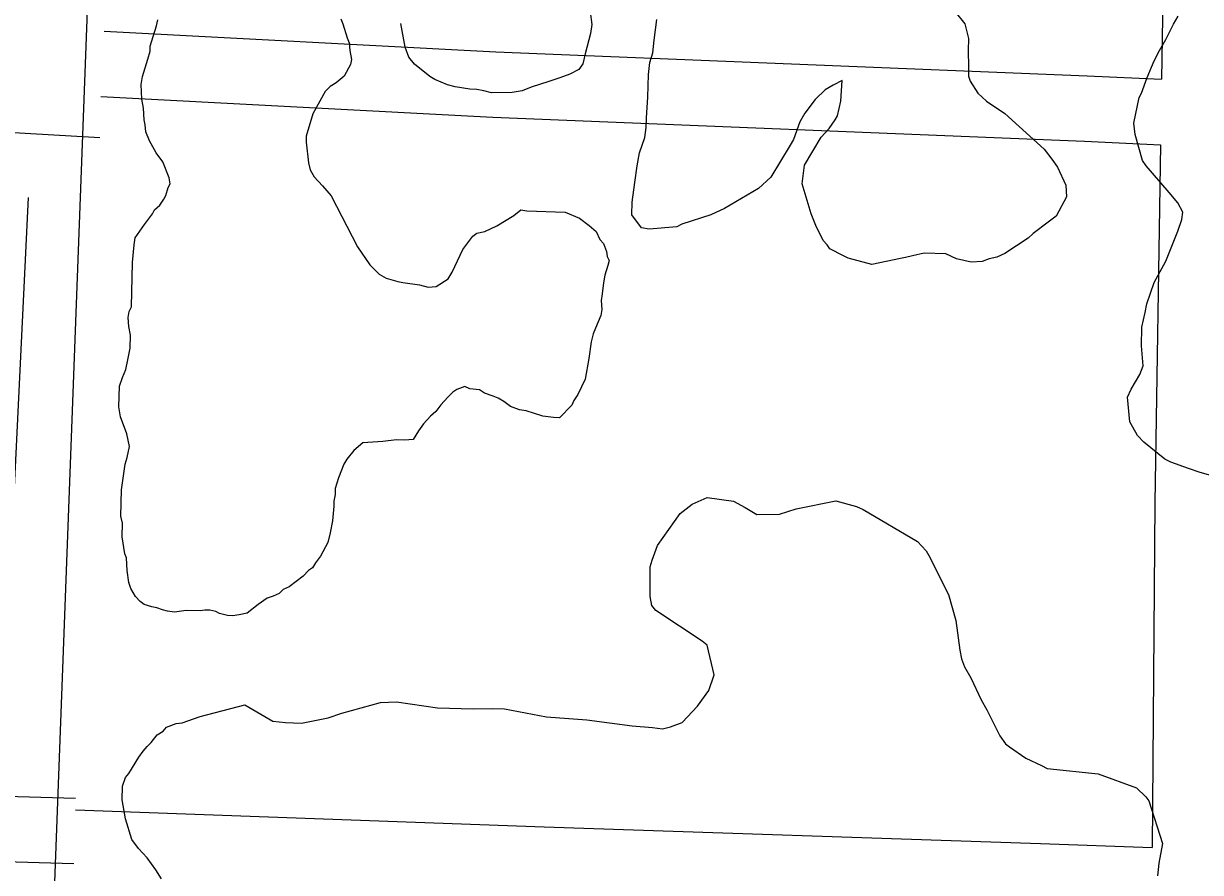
# Model space of a CAD drawing. Extents: x 3677843 to 3715951, y 511991 to 537744.
# Drawn here: x 3705486 to 3706027, y 518760 to 519150 of the extents above; entities that cross this region are included whole.
import ezdxf

# ---------------------------------------------------------------- set-up
doc = ezdxf.new("R2010")
doc.units = 0
for name, color, linetype in [('V-ROAD-CNTR', 7, 'Continuous'), ('V-SITE-VEGE', 7, 'Continuous'), ('V-TOPO-SHOR', 7, 'Continuous')]:
    doc.layers.add(name, color=color, linetype=linetype)

msp = doc.modelspace()

# ---------------------------------------------------------------- linework, layer by layer
at = {"layer": 'V-ROAD-CNTR'}
for points in [[(3705609.45, 521493.06), (3705559.33, 520267.33), (3705530.75, 519560.02), (3705487.88, 518416.88), (3705469.98, 517677.12)], [(3702828.64, 520029.89), (3702964.11, 519973.74), (3703176.74, 519887.8), (3703566.24, 519741.33), (3703811.21, 519636.71), (3703841.38, 519625.25), (3703881.97, 519613.19), (3703926.71, 519594.89), (3704006.09, 519564.09), (3704335.19, 519433.35), (3704794.38, 519254.68), (3705005.05, 519171.74), (3705055.02, 519154.13), (3705083.96, 519144.67), (3705116.11, 519132.44), (3705142.35, 519124.99), (3705173.08, 519120.48), (3705196.87, 519116.53), (3705239.28, 519112.89), (3705294.58, 519107.15), (3705341.95, 519104.21), (3705412.94, 519103.77), (3705521.31, 519097.46)], [(3706013.49, 519406.59), (3706008.96, 519124.15)], [(3705523.31, 519146.23), (3705703.21, 519136.81), (3705974.85, 519125.76), (3706008.96, 519124.15)], [(3705521.74, 519116.27), (3705701.82, 519106.85), (3705973.53, 519095.79), (3706008.48, 519094.14)], [(3706008.48, 519094.14), (3706005.84, 518929.81), (3706004.74, 518771.56)], [(3705457.12, 518795.68), (3705510.22, 518794.22)], [(3705510.16, 518788.82), (3705725.42, 518780.93), (3705953.43, 518773.28), (3706004.74, 518771.55)], [(3705338.48, 518778.76), (3705367.65, 518772.08), (3705390.64, 518767.1), (3705418.73, 518766.3), (3705439.85, 518766.1), (3705456.34, 518765.69), (3705509.39, 518764.23)]]:
    msp.add_lwpolyline(points, dxfattribs=at)
at = {"layer": 'V-SITE-VEGE'}
for p, q in [((3705793.37, 518929.2), (3705800.23, 518932.18)), ((3705800.23, 518932.18), (3705812.4, 518930.5)), ((3705787.83, 518924.83), (3705793.37, 518929.2)), ((3705812.4, 518930.5), (3705817.75, 518927.64)), ((3705817.75, 518927.64), (3705823.08, 518924.34)), ((3705833.49, 518924.51), (3705841.24, 518927.02)), ((3705841.24, 518927.02), (3705859.42, 518930.6)), ((3705859.42, 518930.6), (3705868.84, 518928.08)), ((3705868.84, 518928.08), (3705871.97, 518926.64)), ((3705871.97, 518926.64), (3705896.9, 518911.96)), ((3705777.49, 518910.19), (3705787.83, 518924.83)), ((3705823.08, 518924.34), (3705833.49, 518924.51)), ((3705775.05, 518903.47), (3705777.49, 518910.19)), ((3705896.9, 518911.96), (3705900.85, 518907.78)), ((3705900.85, 518907.78), (3705902.15, 518905.49)), ((3705902.15, 518905.49), (3705911.16, 518887.61)), ((3705774.06, 518900.33), (3705775.05, 518903.47)), ((3705774.15, 518886.77), (3705774.06, 518900.33)), ((3705911.16, 518887.61), (3705914.46, 518875.77)), ((3705774.95, 518882.68), (3705774.15, 518886.77)), ((3705776.69, 518880.37), (3705774.95, 518882.68)), ((3705798.01, 518866.23), (3705776.69, 518880.37)), ((3705914.46, 518875.77), (3705916.36, 518862.16)), ((3705800.23, 518864.37), (3705798.01, 518866.23)), ((3705803.48, 518850.72), (3705800.23, 518864.37)), ((3705916.36, 518862.16), (3705917.16, 518858.07)), ((3705917.16, 518858.07), (3705918.41, 518854.42)), ((3705801.02, 518843.55), (3705803.48, 518850.72)), ((3705918.41, 518854.42), (3705921.44, 518849.36)), ((3705921.44, 518849.36), (3705926.15, 518839.29)), ((3705795.86, 518836.45), (3705801.02, 518843.55)), ((3705926.15, 518839.29), (3705928.73, 518834.7)), ((3705567.42, 518831.72), (3705587.91, 518837.05)), ((3705587.91, 518837.05), (3705600.81, 518829.47)), ((3705632.56, 518833.14), (3705650.33, 518838.09)), ((3705650.33, 518838.09), (3705657.57, 518838.35)), ((3705657.57, 518838.35), (3705676.48, 518835.58)), ((3705676.48, 518835.58), (3705692.75, 518835.15)), ((3705692.75, 518835.15), (3705701.79, 518835.35)), ((3705701.79, 518835.35), (3705707.21, 518835.21)), ((3705707.21, 518835.21), (3705726.56, 518831.53)), ((3705788.88, 518828.95), (3705795.86, 518836.45)), ((3705928.73, 518834.7), (3705934.75, 518822.79)), ((3705551.91, 518826.71), (3705556.48, 518828.4)), ((3705556.48, 518828.4), (3705559.2, 518828.78)), ((3705559.2, 518828.78), (3705567.42, 518831.72)), ((3705600.81, 518829.47), (3705606.68, 518828.86)), ((3705606.68, 518828.86), (3705613.9, 518828.67)), ((3705613.9, 518828.67), (3705626.18, 518831.05)), ((3705626.18, 518831.05), (3705632.56, 518833.14)), ((3705726.56, 518831.53), (3705745.06, 518830.12)), ((3705745.06, 518830.12), (3705765.78, 518827.31)), ((3705783.4, 518826.84), (3705788.88, 518828.95)), ((3705544.94, 518819.67), (3705547.75, 518823.21)), ((3705547.75, 518823.21), (3705550.51, 518824.94)), ((3705550.51, 518824.94), (3705551.91, 518826.71)), ((3705765.78, 518827.31), (3705775.25, 518826.61)), ((3705775.25, 518826.61), (3705779.76, 518826.03)), ((3705779.76, 518826.03), (3705783.4, 518826.84)), ((3705934.75, 518822.79), (3705937.36, 518819.1)), ((3705541.22, 518815.7), (3705543.09, 518817.91)), ((3705543.09, 518817.91), (3705544.94, 518819.67)), ((3705937.36, 518819.1), (3705939.13, 518817.7)), ((3705939.13, 518817.7), (3705946.68, 518812.52)), ((3705534.62, 518805.47), (3705539.34, 518813.03)), ((3705539.34, 518813.03), (3705541.22, 518815.7)), ((3705946.68, 518812.52), (3705953.82, 518809.16)), ((3705953.82, 518809.16), (3705956.5, 518807.73)), ((3705956.5, 518807.73), (3705979.94, 518805.3)), ((3705531.75, 518799.67), (3705533.21, 518803.7)), ((3705533.21, 518803.7), (3705534.62, 518805.47)), ((3705979.94, 518805.3), (3705997.4, 518798.95)), ((3705531.58, 518793.35), (3705531.75, 518799.67)), ((3705997.4, 518798.95), (3706001.81, 518794.77)), ((3705533.16, 518784.72), (3705531.58, 518793.35)), ((3706001.81, 518794.77), (3706003.12, 518792.92)), ((3706003.12, 518792.92), (3706009.37, 518773.31)), ((3705536.06, 518775.14), (3705533.16, 518784.72)), ((3705539.12, 518770.99), (3705536.06, 518775.14)), ((3705543.07, 518766.82), (3705539.12, 518770.99)), ((3706009.37, 518773.31), (3706007.78, 518764.31)), ((3705547, 518761.29), (3705543.07, 518766.82)), ((3706007.78, 518764.31), (3706007.17, 518758.45)), ((3705549.6, 518757.15), (3705547, 518761.29))]:
    msp.add_line(p, q, dxfattribs=at)
for points in [[(3705746.53, 519155.16), (3705747.27, 519149.26), (3705746.71, 519145.21), (3705744.2, 519135.78), (3705743.18, 519131.28), (3705741.3, 519128.62), (3705737.17, 519126.47), (3705732.6, 519124.78), (3705727.59, 519123.11), (3705719.38, 519120.62), (3705715.27, 519118.92), (3705710.73, 519118.14), (3705701.23, 519117.94), (3705697.64, 519118.94), (3705694.49, 519119.47), (3705691.32, 519119.56)], [(3705914.26, 519155.18), (3705918.64, 519149.64), (3705920.26, 519142.82), (3705920.12, 519137.39), (3705920.36, 519129.7), (3705920.25, 519125.63), (3705921.1, 519123.35), (3705924.56, 519117.83), (3705928.53, 519114.11), (3705936.97, 519108.46), (3705955.07, 519092.15), (3705958.56, 519087.54), (3705961.18, 519083.85), (3705965.03, 519075.61), (3705965.34, 519070.17), (3705960.57, 519061.26), (3705956.89, 519058.65), (3705949.97, 519053.41), (3705947.65, 519051.21), (3705937.06, 519044.26), (3705933.4, 519042.55), (3705929.76, 519041.74), (3705926.56, 519040.47), (3705921.58, 519040.15), (3705914.84, 519041.69), (3705909.93, 519044.08), (3705899.99, 519044.35), (3705894.53, 519043.14), (3705891.35, 519042.32), (3705889.07, 519041.93), (3705875.89, 519039.11), (3705865.12, 519042.11), (3705862.89, 519043.08), (3705856.64, 519046.41), (3705855.34, 519048.25), (3705853.58, 519050.11), (3705850.14, 519056.98), (3705848.03, 519062.47), (3705843.88, 519076.14), (3705845.01, 519084.7), (3705852.59, 519097.61), (3705856.31, 519101.58), (3705859.13, 519105.57), (3705860.08, 519107.35), (3705861.62, 519114.1), (3705862.33, 519123.57), (3705858.2, 519121.42), (3705854.53, 519119.26), (3705849.89, 519114.86), (3705845.2, 519108.66), (3705842.83, 519104.65), (3705839.9, 519096.59), (3705838.48, 519093.92), (3705829.49, 519079.24), (3705823.93, 519073.96), (3705808.31, 519064.89), (3705801.9, 519061.89), (3705788.68, 519057.73), (3705786.38, 519056.43), (3705773.7, 519055.41), (3705770.09, 519055.96), (3705765.73, 519061.96), (3705765.89, 519067.83), (3705767.04, 519076.84), (3705768.15, 519084.5), (3705769.21, 519090.35), (3705771.66, 519097.52), (3705772.23, 519102.02), (3705772.35, 519106.54), (3705773.06, 519116.02), (3705773.34, 519126.41), (3705773.93, 519131.82)], [(3706037.52, 518940.6), (3706026.72, 518943.61), (3706021.32, 518945.46), (3706013.24, 518948.4), (3706010.55, 518949.83), (3706000.9, 518957.57), (3705997.92, 518960.72), (3705994.34, 518966.93), (3705993.28, 518978.19), (3705995.08, 518981.89), (3705999, 518988.58), (3706000.47, 518992.63), (3705999.7, 519001.83), (3705999.93, 519010.33), (3706001.47, 519017.09), (3706002.26, 519021.16), (3706005.58, 519030.93), (3706010.95, 519040.65), (3706016.42, 519054.46), (3706018.26, 519059.85), (3706018.7, 519063.24), (3706016.42, 519067.39), (3706012.47, 519072.25), (3706001.91, 519084.44), (3706000.28, 519086.87), (3705996.85, 519098.87), (3705996.31, 519103.98), (3705998.67, 519115.83), (3705999.74, 519117.84), (3706002.32, 519124.92), (3706005.58, 519132.66), (3706008.09, 519137.35), (3706010.95, 519142.38), (3706014.54, 519149.42), (3706016.68, 519153.11)], [(3705626.07, 518911.53), (3705622.74, 518905.29), (3705620.4, 518902.19), (3705618.98, 518899.97), (3705617.14, 518898.66), (3705614.8, 518896.01), (3705608.35, 518891.21), (3705605.6, 518889.93), (3705603.74, 518888.17), (3705601, 518886.88), (3705598.26, 518886.05), (3705594.11, 518883), (3705589.03, 518879.07), (3705585.39, 518878.26), (3705582.22, 518877.89), (3705579.96, 518877.95), (3705576.37, 518878.95), (3705574.59, 518879.91), (3705571.89, 518880.43), (3705569.63, 518880.49), (3705567.36, 518880.1), (3705561.03, 518880.27), (3705555.59, 518879.51), (3705552.44, 518880.04), (3705550.19, 518880.56), (3705547.5, 518881.54), (3705545.26, 518882.05), (3705541.67, 518883.05), (3705539.9, 518884.45), (3705537.7, 518886.77), (3705535.54, 518890.45), (3705534.71, 518893.18), (3705533.95, 518898.63), (3705533.65, 518904.51), (3705532.8, 518906.34), (3705531.65, 518914.06), (3705531.81, 518920.38), (3705531, 518923.57), (3705531.32, 518935.77), (3705533, 518947.48), (3705533.98, 518950.62), (3705535.02, 518955.56), (3705533.82, 518961.47), (3705530.87, 518969.24), (3705530.08, 518973.78), (3705530.34, 518983.27), (3705531.8, 518987.3), (3705533.25, 518990.88), (3705534.28, 518995.37), (3705535.33, 519000.77), (3705535.48, 519006.64), (3705534.69, 519010.73), (3705534.35, 519014.81), (3705534.87, 519017.51), (3705535.83, 519019.74), (3705536.38, 519040.07), (3705537.05, 519048.19), (3705537.58, 519051.34), (3705541.82, 519057.56), (3705545.57, 519062.43), (3705546.52, 519064.21), (3705548.84, 519066.41), (3705550.72, 519069.07), (3705551.67, 519070.86), (3705552.67, 519074.44), (3705553.62, 519076.23), (3705553.25, 519078.95), (3705550.28, 519086.27), (3705547.22, 519090.42), (3705544.21, 519095.92), (3705542.51, 519100.04), (3705542.14, 519103.21), (3705541.75, 519105.48), (3705541.44, 519110.92), (3705540.65, 519115.01), (3705540.38, 519121.8), (3705540.93, 519125.4), (3705543.4, 519133.47), (3705544.4, 519137.06), (3705544.46, 519139.32), (3705547.43, 519148.73), (3705547.95, 519151.43)], [(3705632.06, 519151.89), (3705632.9, 519149.61), (3705634.99, 519143.22), (3705635.83, 519140.94), (3705636.19, 519137.31), (3705636.98, 519133.22), (3705636.47, 519130.98), (3705633.61, 519125.63), (3705629.92, 519122.56), (3705627.16, 519120.83), (3705624.84, 519118.63), (3705619.14, 519108.38), (3705616.15, 519098.07), (3705616.07, 519095.35), (3705617.18, 519085.83), (3705618, 519082.64), (3705619.72, 519079.43), (3705623.67, 519075.26), (3705627.62, 519070.63), (3705639.65, 519047.25), (3705645.31, 519038.96), (3705649.72, 519034.77), (3705652.83, 519032.88), (3705658.22, 519031.38), (3705660.46, 519030.87), (3705668.12, 519029.76), (3705672.16, 519028.75), (3705675.79, 519029.1), (3705681.31, 519032.57), (3705683.2, 519035.69), (3705688, 519045.96), (3705692.68, 519052.16), (3705694.53, 519053.47), (3705698.16, 519054.27), (3705703.66, 519056.84), (3705711.47, 519061.6), (3705714.71, 519064.23), (3705717.4, 519063.71), (3705735.02, 519063.23), (3705741.73, 519060.34), (3705746.16, 519057.06), (3705749.25, 519054.26), (3705750.96, 519050.6), (3705752.72, 519048.74), (3705753.98, 519045.09), (3705754.37, 519042.82), (3705755.23, 519040.99), (3705754.71, 519038.74), (3705753.24, 519034.26), (3705752.69, 519030.66), (3705752.1, 519025.7), (3705751.57, 519022.55), (3705751.91, 519018.47), (3705751.39, 519015.78), (3705748.97, 519009.96), (3705747.99, 519007.28), (3705746.99, 519003.69), (3705745.88, 518996.03), (3705744.27, 518986.58), (3705740.92, 518979.43), (3705739.04, 518976.77), (3705738.07, 518974.54), (3705732.5, 518968.81), (3705729.78, 518968.88), (3705724.83, 518969.47), (3705717.21, 518971.93), (3705714.06, 518972.47), (3705710.03, 518973.93), (3705706.92, 518976.28), (3705704.25, 518977.71), (3705702.01, 518978.67), (3705697.99, 518980.13), (3705695.76, 518981.55), (3705691.26, 518982.12), (3705689.02, 518983.09), (3705685.37, 518981.83), (3705683.53, 518980.52), (3705681.21, 518978.32), (3705677.95, 518974.79), (3705675.6, 518971.69), (3705673.29, 518969.49), (3705670.03, 518965.96), (3705667.68, 518962.86), (3705665.32, 518958.85), (3705661.24, 518958.51), (3705657.62, 518958.61), (3705651.27, 518957.87), (3705642.21, 518957.21), (3705638.05, 518953.71), (3705634.78, 518949.73), (3705633.36, 518947.5), (3705630.93, 518941.24), (3705629.45, 518936.3), (3705629.37, 518933.6), (3705628.84, 518930.44), (3705628.78, 518928.18), (3705628.14, 518921.42), (3705627.09, 518916.02), (3705626.07, 518911.53)], [(3705691.32, 519119.56), (3705684.57, 519120.65), (3705680.98, 519121.65), (3705675.17, 519124.06), (3705672.94, 519125.48), (3705665.86, 519131.09), (3705663.24, 519134.33), (3705661.55, 519138.9), (3705659.58, 519149.8)], [(3705773.93, 519131.82), (3705775.41, 519136.3), (3705776.02, 519142.16), (3705777.18, 519151.62)]]:
    msp.add_lwpolyline(points, dxfattribs=at)
at = {"layer": 'V-TOPO-SHOR'}
msp.add_lwpolyline([(3705488.44, 519069.86), (3705482.41, 518946.12), (3705475.09, 518803.96)], dxfattribs=at)

doc.saveas('drawing.dxf')
